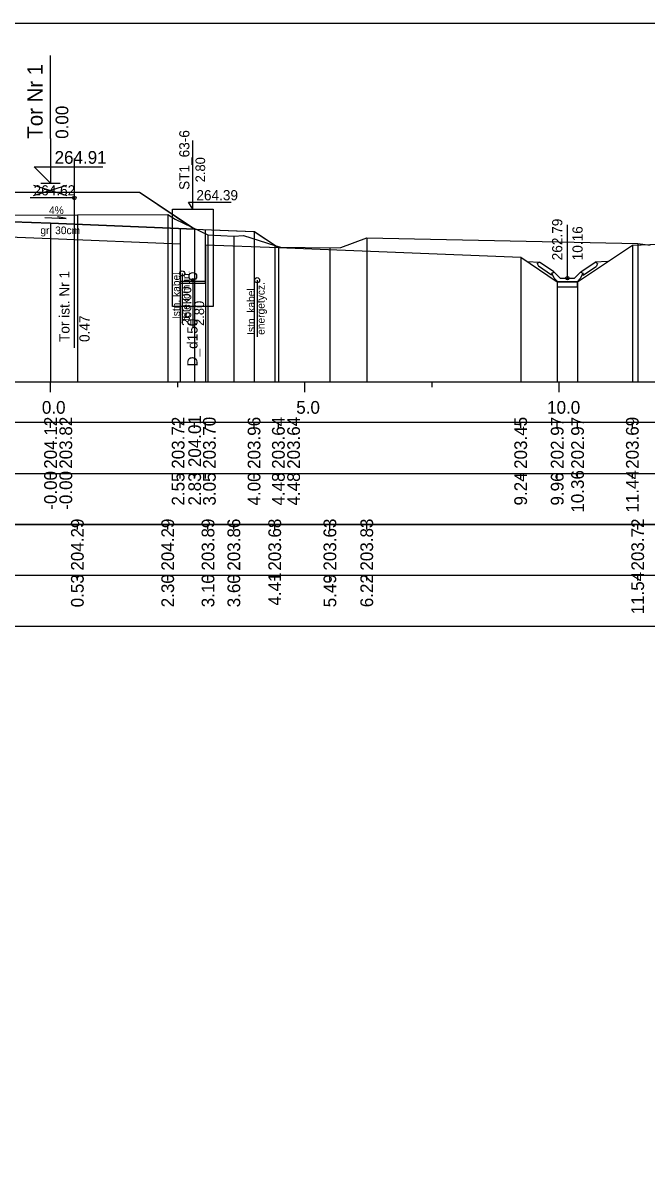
# Model space of a CAD drawing. Extents: x 6516023 to 6560129, y 5513077 to 5529206.
# Drawn here: x 6520855.01 to 6520867.27, y 5514331.26 to 5514354.01 of the extents above; entities that cross this region are included whole.
import ezdxf

# ---------------------------------------------------------------- set-up
doc = ezdxf.new("R2010")
doc.units = 0
for name, color, linetype in [('IR_default', 7, 'Continuous'), ('TOR_PRZEK_P-kable', 7, 'Continuous'), ('TOR_PRZEK_P-komponent', 7, 'Continuous'), ('TOR_PRZEK_P-odwodnienie', 7, 'Continuous'), ('TOR_PRZEK_P-opisy', 7, 'Continuous'), ('TOR_PRZEK_P-tabelka istniejace', 7, 'Continuous'), ('TOR_PRZEK_P-tabelka projektowane', 7, 'Continuous'), ('TOR_PRZEK_P-teren istniejacy', 7, 'Continuous'), ('TOR_PRZEK_P-tory istniejace', 7, 'Continuous'), ('TOR_PRZEK_P-tory projektowane', 7, 'Continuous'), ('TOR_PRZEK_P-uklad odniesienia', 7, 'Continuous'), ('TOR_PRZEK_P-warstwa ochronna I', 7, 'Continuous'), ('TOR_PRZEK_P-warstwa ochronna II', 7, 'Continuous'), ('TOR_RAMKI-ramka+tabelka 1', 7, 'Continuous')]:
    doc.layers.add(name, color=color, linetype=linetype)

msp = doc.modelspace()

# ---------------------------------------------------------------- linework, layer by layer
at = {"layer": 'IR_default'}
msp.add_lwpolyline([(6520853.836, 5514350.683), (6520857.302, 5514350.683), (6520858.374, 5514349.968), (6520858.385, 5514349.961), (6520859.54, 5514349.915), (6520859.552, 5514349.914), (6520859.558, 5514349.91), (6520860.03, 5514349.595), (6520864.793, 5514349.405), (6520865.511, 5514348.926), (6520865.911, 5514348.926), (6520866.988, 5514349.644), (6520873.267, 5514349.887)], dxfattribs=at)
at = {"layer": 'TOR_PRZEK_P-kable'}
for p, q in [((6520858.14, 5514349.089), (6520858.14, 5514348.115)), ((6520859.612, 5514348.955), (6520859.612, 5514347.845))]:
    msp.add_line(p, q, dxfattribs=at)
for centre in [(6520858.14, 5514349.089), (6520859.612, 5514348.955)]:
    msp.add_circle(centre, 0.05, dxfattribs=at)
at = {"layer": 'TOR_PRZEK_P-komponent'}
msp.add_lwpolyline([(6520849.752, 5514350.683), (6520853.252, 5514350.683), (6520853.802, 5514350.683), (6520857.302, 5514350.683), (6520858.385, 5514349.961), (6520855.552, 5514350.074), (6520854.802, 5514350.104), (6520853.582, 5514350.153), (6520852.252, 5514350.1), (6520851.502, 5514350.07), (6520848.661, 5514349.956), (6520848.661, 5514349.956)], close=True, dxfattribs=at)
at = {"layer": 'TOR_PRZEK_P-odwodnienie'}
for p, q in [((6520858.349, 5514350.351), (6520858.349, 5514351.701)), ((6520858.349, 5514350.351), (6520858.266, 5514350.488)), ((6520858.266, 5514350.488), (6520859.105, 5514350.488)), ((6520865.711, 5514348.996), (6520865.711, 5514350.04)), ((6520865.402, 5514349.055), (6520865.141, 5514349.229)), ((6520865.446, 5514349.122), (6520865.166, 5514349.309)), ((6520865.446, 5514349.122), (6520865.438, 5514349.109)), ((6520865.976, 5514349.122), (6520866.256, 5514349.309)), ((6520865.976, 5514349.122), (6520865.984, 5514349.109)), ((6520866.02, 5514349.055), (6520866.281, 5514349.229)), ((6520858.349, 5514348.956), (6520858.349, 5514348.021)), ((6520865.413, 5514349.072), (6520865.402, 5514349.055)), ((6520865.404, 5514349.091), (6520865.451, 5514349.115)), ((6520865.571, 5514348.996), (6520865.451, 5514349.115)), ((6520865.521, 5514348.926), (6520865.901, 5514348.926)), ((6520865.571, 5514348.996), (6520865.851, 5514348.996)), ((6520865.851, 5514348.996), (6520865.971, 5514349.115)), ((6520865.971, 5514349.115), (6520866.019, 5514349.091)), ((6520866.009, 5514349.072), (6520866.02, 5514349.055))]:
    msp.add_line(p, q, dxfattribs=at)
for points in [[(6520857.949, 5514349.156), (6520857.949, 5514350.351), (6520858.749, 5514350.351), (6520858.749, 5514348.932)], [(6520858.099, 5514349.972), (6520858.099, 5514348.896), (6520858.599, 5514348.896), (6520858.599, 5514349.952)], [(6520858.749, 5514348.932), (6520858.749, 5514348.436), (6520857.949, 5514348.436), (6520857.949, 5514349.156)], [(6520864.92, 5514349.32), (6520865.166, 5514349.309)], [(6520865.116, 5514349.282), (6520865.166, 5514349.309)], [(6520865.116, 5514349.282), (6520865.141, 5514349.229)], [(6520866.503, 5514349.32), (6520866.256, 5514349.309)], [(6520866.306, 5514349.282), (6520866.256, 5514349.309)], [(6520866.306, 5514349.282), (6520866.281, 5514349.229)], [(6520858.099, 5514348.936), (6520858.599, 5514348.936)], [(6520865.438, 5514349.109), (6520865.403, 5514349.091)], [(6520865.403, 5514349.091), (6520865.413, 5514349.072)], [(6520865.451, 5514348.996), (6520865.404, 5514349.091)], [(6520865.521, 5514348.926), (6520865.451, 5514348.996)], [(6520865.911, 5514348.926), (6520865.511, 5514348.926), (6520865.511, 5514348.826), (6520865.911, 5514348.826), (6520865.911, 5514348.926)], [(6520865.901, 5514348.926), (6520865.971, 5514348.996)], [(6520865.971, 5514348.996), (6520866.019, 5514349.091)], [(6520865.984, 5514349.109), (6520866.019, 5514349.091)], [(6520866.019, 5514349.091), (6520866.009, 5514349.072)]]:
    msp.add_lwpolyline(points, dxfattribs=at)
for centre, radius in [((6520858.349, 5514349.031), 0.075), ((6520858.349, 5514348.956), 0.03), ((6520865.711, 5514348.996), 0.035)]:
    msp.add_circle(centre, radius, dxfattribs=at)
at = {"layer": 'TOR_PRZEK_P-opisy'}
msp.add_lwpolyline([(6520855.442, 5514350.189), (6520855.86, 5514350.17), (6520855.692, 5514350.199)], dxfattribs=at)
at = {"layer": 'TOR_PRZEK_P-tabelka istniejace'}
for p, q in [((6520856.079, 5514344.056), (6520856.079, 5514344.156)), ((6520857.855, 5514344.056), (6520857.855, 5514344.156)), ((6520858.647, 5514344.056), (6520858.647, 5514344.156)), ((6520859.155, 5514344.056), (6520859.155, 5514344.156)), ((6520859.958, 5514344.056), (6520859.958, 5514344.156)), ((6520861.043, 5514344.056), (6520861.043, 5514344.156)), ((6520861.767, 5514344.056), (6520861.767, 5514344.156)), ((6520867.093, 5514344.056), (6520867.093, 5514344.156)), ((6520811.752, 5514343.156), (6520895.552, 5514343.156)), ((6520856.079, 5514343.056), (6520856.079, 5514343.156)), ((6520857.855, 5514343.056), (6520857.855, 5514343.156)), ((6520858.647, 5514343.056), (6520858.647, 5514343.156)), ((6520859.155, 5514343.056), (6520859.155, 5514343.156)), ((6520859.958, 5514343.056), (6520859.958, 5514343.156)), ((6520861.043, 5514343.056), (6520861.043, 5514343.156)), ((6520861.767, 5514343.056), (6520861.767, 5514343.156)), ((6520867.093, 5514343.056), (6520867.093, 5514343.156))]:
    msp.add_line(p, q, dxfattribs=at)
for points in [[(6520856.079, 5514350.241), (6520856.079, 5514347.156), (6520856.079, 5514347.026), (6520856.079, 5514346.956)], [(6520857.855, 5514350.248), (6520857.855, 5514347.156), (6520857.855, 5514347.026), (6520857.855, 5514346.956)], [(6520858.647, 5514349.845), (6520858.647, 5514347.156), (6520858.647, 5514347.026), (6520858.647, 5514346.956)], [(6520859.155, 5514349.82), (6520859.155, 5514347.156), (6520859.155, 5514347.026), (6520859.155, 5514346.956)], [(6520859.958, 5514349.64), (6520859.958, 5514347.156), (6520859.958, 5514347.026), (6520859.958, 5514346.956)], [(6520861.043, 5514349.59), (6520861.043, 5514347.156), (6520861.043, 5514347.026), (6520861.043, 5514346.956)], [(6520861.767, 5514349.785), (6520861.767, 5514347.156), (6520861.767, 5514347.026), (6520861.767, 5514346.956)], [(6520867.093, 5514349.675), (6520867.093, 5514347.156), (6520867.093, 5514347.026), (6520867.093, 5514346.956)]]:
    msp.add_lwpolyline(points, dxfattribs=at)
msp.add_lwpolyline([(6520811.752, 5514344.156), (6520811.752, 5514342.156), (6520895.552, 5514342.156), (6520895.552, 5514344.156)], close=True, dxfattribs=at)
at = {"layer": 'TOR_PRZEK_P-tabelka projektowane'}
for p, q in [((6520855.552, 5514346.056), (6520855.552, 5514346.156)), ((6520858.099, 5514346.056), (6520858.099, 5514346.156)), ((6520858.385, 5514346.056), (6520858.385, 5514346.156)), ((6520858.599, 5514346.056), (6520858.599, 5514346.156)), ((6520859.552, 5514346.056), (6520859.552, 5514346.156)), ((6520860.03, 5514346.056), (6520860.03, 5514346.156)), ((6520864.793, 5514346.056), (6520864.793, 5514346.156)), ((6520865.511, 5514346.056), (6520865.511, 5514346.156)), ((6520865.911, 5514346.056), (6520865.911, 5514346.156)), ((6520866.988, 5514346.056), (6520866.988, 5514346.156)), ((6520811.752, 5514345.156), (6520895.552, 5514345.156)), ((6520855.552, 5514345.056), (6520855.552, 5514345.156)), ((6520858.099, 5514345.056), (6520858.099, 5514345.156)), ((6520858.385, 5514345.056), (6520858.385, 5514345.156)), ((6520858.599, 5514345.056), (6520858.599, 5514345.156)), ((6520859.552, 5514345.056), (6520859.552, 5514345.156)), ((6520860.03, 5514345.056), (6520860.03, 5514345.156)), ((6520864.793, 5514345.056), (6520864.793, 5514345.156)), ((6520865.511, 5514345.056), (6520865.511, 5514345.156)), ((6520865.911, 5514345.056), (6520865.911, 5514345.156)), ((6520866.988, 5514345.056), (6520866.988, 5514345.156))]:
    msp.add_line(p, q, dxfattribs=at)
for points in [[(6520855.552, 5514350.074), (6520855.552, 5514347.156), (6520855.552, 5514347.026), (6520855.552, 5514346.956)], [(6520858.385, 5514349.961), (6520858.385, 5514347.156), (6520858.385, 5514347.026), (6520858.385, 5514346.956)], [(6520859.552, 5514349.914), (6520859.552, 5514347.156), (6520859.552, 5514347.026), (6520859.552, 5514346.956)], [(6520855.552, 5514349.774), (6520855.552, 5514347.156), (6520855.552, 5514347.026), (6520855.552, 5514346.956)], [(6520858.099, 5514349.672), (6520858.099, 5514347.156), (6520858.099, 5514347.026), (6520858.099, 5514346.956)], [(6520858.599, 5514349.652), (6520858.599, 5514347.156), (6520858.599, 5514347.026), (6520858.599, 5514346.956)], [(6520860.03, 5514349.595), (6520860.03, 5514347.156), (6520860.03, 5514347.026), (6520860.03, 5514346.956)], [(6520866.988, 5514349.644), (6520866.988, 5514347.156), (6520866.988, 5514347.026), (6520866.988, 5514346.956)], [(6520864.793, 5514349.405), (6520864.793, 5514347.156), (6520864.793, 5514347.026), (6520864.793, 5514346.956)], [(6520865.511, 5514348.926), (6520865.511, 5514347.156), (6520865.511, 5514347.026), (6520865.511, 5514346.956)], [(6520865.911, 5514348.926), (6520865.911, 5514347.156), (6520865.911, 5514347.026), (6520865.911, 5514346.956)]]:
    msp.add_lwpolyline(points, dxfattribs=at)
msp.add_lwpolyline([(6520811.752, 5514346.156), (6520811.752, 5514344.156), (6520895.552, 5514344.156), (6520895.552, 5514346.156)], close=True, dxfattribs=at)
at = {"layer": 'TOR_PRZEK_P-teren istniejacy'}
msp.add_lwpolyline([(6520850.196, 5514350.21), (6520856.079, 5514350.241), (6520857.855, 5514350.248), (6520857.999, 5514350.156), (6520858.647, 5514349.845), (6520859.155, 5514349.82), (6520859.345, 5514349.835), (6520859.958, 5514349.64), (6520860.075, 5514349.605), (6520861.043, 5514349.59), (6520861.259, 5514349.595), (6520861.767, 5514349.785), (6520867.093, 5514349.675), (6520867.338, 5514349.645)], dxfattribs=at)
at = {"layer": 'TOR_PRZEK_P-tory istniejace'}
for p, q in [((6520856.018, 5514351.347), (6520856.018, 5514347.626)), ((6520855.219, 5514350.618), (6520855.871, 5514350.821)), ((6520855.219, 5514350.821), (6520855.871, 5514350.618)), ((6520856.019, 5514350.571), (6520855.153, 5514350.571))]:
    msp.add_line(p, q, dxfattribs=at)
msp.add_circle((6520856.019, 5514350.571), 0.035, dxfattribs=at)
at = {"layer": 'TOR_PRZEK_P-tory projektowane'}
for p, q in [((6520855.552, 5514351.741), (6520855.552, 5514353.373)), ((6520855.552, 5514351.741), (6520855.552, 5514350.863)), ((6520855.552, 5514350.863), (6520855.232, 5514351.182)), ((6520855.232, 5514351.182), (6520856.577, 5514351.182)), ((6520855.36, 5514350.863), (6520855.743, 5514350.863))]:
    msp.add_line(p, q, dxfattribs=at)
at = {"layer": 'TOR_PRZEK_P-uklad odniesienia'}
for p, q in [((6520815.552, 5514346.956), (6520895.552, 5514346.956)), ((6520855.552, 5514346.756), (6520855.552, 5514346.956)), ((6520858.052, 5514346.856), (6520858.052, 5514346.956)), ((6520860.552, 5514346.756), (6520860.552, 5514346.956)), ((6520863.052, 5514346.856), (6520863.052, 5514346.956)), ((6520865.552, 5514346.756), (6520865.552, 5514346.956))]:
    msp.add_line(p, q, dxfattribs=at)
at = {"layer": 'TOR_PRZEK_P-warstwa ochronna I'}
for points in [[(6520847.023, 5514349.591), (6520851.502, 5514349.77), (6520853.582, 5514349.853), (6520855.552, 5514349.774), (6520858.099, 5514349.672)], [(6520858.599, 5514349.652), (6520860.03, 5514349.595)]]:
    msp.add_lwpolyline(points, dxfattribs=at)
at = {"layer": 'TOR_PRZEK_P-warstwa ochronna II'}
for points in [[(6520843.435, 5514349.886), (6520845.25, 5514348.676), (6520845.65, 5514348.676), (6520847.502, 5514349.91), (6520851.502, 5514350.07), (6520852.252, 5514350.1), (6520853.582, 5514350.153), (6520854.802, 5514350.104), (6520855.552, 5514350.074), (6520858.385, 5514349.961), (6520859.552, 5514349.914), (6520860.03, 5514349.595), (6520864.793, 5514349.405), (6520865.511, 5514348.926), (6520865.911, 5514348.926), (6520866.988, 5514349.644)], [(6520866.988, 5514349.644), (6520873.267, 5514349.887), (6520879.306, 5514349.604)]]:
    msp.add_lwpolyline(points, dxfattribs=at)
at = {"layer": 'TOR_RAMKI-ramka+tabelka 1'}
msp.add_lwpolyline([(6520722.102, 5514354.006), (6520969.602, 5514354.006), (6520969.602, 5514262.506), (6520722.102, 5514262.506)], close=True, dxfattribs=at)

# ---------------------------------------------------------------- texts
at = {"layer": 'TOR_PRZEK_P-kable'}
for s, height, p in [('telekomun.', 0.15, (6520858.29, 5514348.163)), ('Istn. kabel', 0.14999, (6520858.096, 5514348.191)), ('energetycz.', 0.14999, (6520859.761, 5514347.881)), ('Istn. kabel', 0.14999, (6520859.567, 5514347.881))]:
    msp.add_text(s, height=height, rotation=90.0511, dxfattribs=at).set_placement(p)
at = {"layer": 'TOR_PRZEK_P-odwodnienie'}
for s, height, p in [('ST1_63-6', 0.2, (6520858.282, 5514350.729)), ('2.80', 0.19, (6520858.591, 5514350.878)), ('262.79', 0.2, (6520865.611, 5514349.346)), ('10.16', 0.2, (6520866.011, 5514349.346)), ('263.00', 0.19, (6520858.318, 5514348.056)), ('2.80', 0.19, (6520858.571, 5514348.056)), ('D_d150', 0.2, (6520858.441, 5514347.263))]:
    msp.add_text(s, height=height, rotation=90, dxfattribs=at).set_placement(p)
msp.add_text('264.39', height=0.2, dxfattribs=at).set_placement((6520858.419, 5514350.525))
at = {"layer": 'TOR_PRZEK_P-opisy'}
msp.add_text('4%', height=0.15, rotation=359.8485, dxfattribs=at).set_placement((6520855.521, 5514350.255))
at = {"layer": 'TOR_PRZEK_P-tabelka istniejace'}
for s, p in [('204.29', (6520856.204, 5514343.248)), ('204.29', (6520857.98, 5514343.248)), ('203.89', (6520858.772, 5514343.248)), ('203.86', (6520859.28, 5514343.247)), ('203.68', (6520860.083, 5514343.247)), ('203.63', (6520861.168, 5514343.248)), ('203.83', (6520861.892, 5514343.248)), ('203.72', (6520867.218, 5514343.25)), ('11.54', (6520867.218, 5514342.388)), ('0.53', (6520856.204, 5514342.527)), ('2.30', (6520857.98, 5514342.528)), ('3.10', (6520858.772, 5514342.528)), ('3.60', (6520859.28, 5514342.528)), ('4.41', (6520860.083, 5514342.562)), ('5.49', (6520861.168, 5514342.528)), ('6.22', (6520861.892, 5514342.529))]:
    msp.add_text(s, height=0.25, rotation=90, dxfattribs=at).set_placement(p)
at = {"layer": 'TOR_PRZEK_P-tabelka projektowane'}
for s, p in [('204.12', (6520855.677, 5514345.25)), ('203.82', (6520855.977, 5514345.25)), ('203.72', (6520858.185, 5514345.25)), ('204.01', (6520858.51, 5514345.282)), ('203.70', (6520858.799, 5514345.248)), ('203.96', (6520859.677, 5514345.247)), ('203.64', (6520860.155, 5514345.248)), ('203.64', (6520860.455, 5514345.248)), ('203.45', (6520864.918, 5514345.247)), ('202.97', (6520865.636, 5514345.248)), ('202.97', (6520866.036, 5514345.248)), ('203.69', (6520867.113, 5514345.248)), ('-0.00', (6520855.677, 5514344.444)), ('-0.00', (6520855.977, 5514344.444)), ('2.55', (6520858.185, 5514344.526)), ('2.83', (6520858.51, 5514344.527)), ('3.05', (6520858.799, 5514344.526)), ('4.00', (6520859.677, 5514344.528)), ('4.48', (6520860.155, 5514344.527)), ('4.48', (6520860.455, 5514344.527)), ('9.24', (6520864.918, 5514344.528)), ('9.96', (6520865.636, 5514344.527)), ('10.36', (6520866.036, 5514344.387)), ('11.44', (6520867.113, 5514344.388))]:
    msp.add_text(s, height=0.25, rotation=90, dxfattribs=at).set_placement(p)
at = {"layer": 'TOR_PRZEK_P-tory istniejace'}
msp.add_text('264.62', height=0.2, dxfattribs=at).set_placement((6520855.219, 5514350.621))
for s, rotation, p in [('Tor ist. Nr 1', 90.0511, (6520855.925, 5514347.741)), ('0.47', 90, (6520856.319, 5514347.741))]:
    msp.add_text(s, height=0.2, rotation=rotation, dxfattribs=at).set_placement(p)
at = {"layer": 'TOR_PRZEK_P-tory projektowane'}
for s, height, p in [('Tor Nr 1', 0.3, (6520855.397, 5514351.735)), ('0.00', 0.25, (6520855.902, 5514351.733))]:
    msp.add_text(s, height=height, rotation=90, dxfattribs=at).set_placement(p)
msp.add_text('264.91', height=0.25, dxfattribs=at).set_placement((6520855.632, 5514351.243))
at = {"layer": 'TOR_PRZEK_P-uklad odniesienia'}
for s, p in [('0.0', (6520855.382, 5514346.331)), ('5.0', (6520860.382, 5514346.331)), ('10.0', (6520865.313, 5514346.331))]:
    msp.add_text(s, height=0.25, dxfattribs=at).set_placement(p)
at = {"layer": 'TOR_PRZEK_P-warstwa ochronna I'}
msp.add_text('gr. 30cm', height=0.15, dxfattribs=at).set_placement((6520855.353, 5514349.86))

doc.saveas('drawing.dxf')
